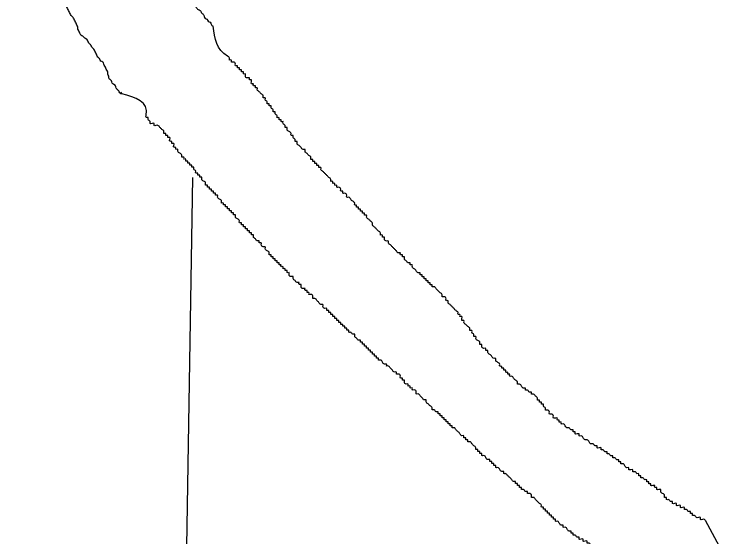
# Model space of a CAD drawing. Extents: x 813775 to 1157140, y 1757555 to 1979907.
# Drawn here: x 1010383 to 1012408, y 1859677 to 1861143 of the extents above; entities that cross this region are included whole.
import ezdxf

# ---------------------------------------------------------------- set-up
doc = ezdxf.new("R2010")
doc.units = 0
doc.layers.add('Level 35', color=7, linetype='Continuous')
doc.layers.add('Level 5', color=7, linetype='Continuous')

msp = doc.modelspace()

# ---------------------------------------------------------------- linework, layer by layer
at = {"layer": 'Level 35'}
msp.add_lwpolyline([(1012323.4, 1859723.5), (1012408.4, 1859565.4)], dxfattribs=at)
for points in [[(1010595.4, 1861544.8), (1010601, 1861539.2), (1010606.6, 1861533.7), (1010609.4, 1861528.1), (1010614.9, 1861525.3), (1010617.7, 1861519.7), (1010623.3, 1861514.1), (1010628.9, 1861508.5), (1010631.7, 1861503), (1010637.3, 1861497.4), (1010640, 1861491.8), (1010645.6, 1861489), (1010648.4, 1861483.4), (1010654, 1861480.6), (1010656.8, 1861475), (1010662.4, 1861469.5), (1010665.1, 1861463.9), (1010670.7, 1861461.1), (1010673.5, 1861455.5), (1010679.1, 1861452.7), (1010681.9, 1861447.1), (1010684.7, 1861441.6), (1010690.3, 1861438.8), (1010693, 1861433.2), (1010698.6, 1861427.6), (1010701.4, 1861422), (1010707, 1861419.2), (1010709.8, 1861413.6), (1010715.4, 1861408.1), (1010718.2, 1861402.5), (1010723.7, 1861399.7), (1010726.5, 1861394.1), (1010732.1, 1861388.5), (1010734.9, 1861382.9), (1010740.5, 1861377.4), (1010743.3, 1861371.8), (1010746.1, 1861366.2), (1010748.8, 1861360.6), (1010751.6, 1861355), (1010757.2, 1861349.4), (1010757.2, 1861343.9), (1010760, 1861338.3), (1010765.6, 1861332.7), (1010768.4, 1861327.1), (1010771.2, 1861321.5), (1010771.2, 1861316), (1010776.7, 1861310.4), (1010776.7, 1861304.8), (1010779.5, 1861299.2), (1010782.3, 1861293.6), (1010785.1, 1861288), (1010785.1, 1861282.5), (1010787.9, 1861276.9), (1010790.7, 1861271.3), (1010793.5, 1861265.7), (1010796.3, 1861260.1), (1010799.1, 1861254.6), (1010801.8, 1861249), (1010807.4, 1861243.4), (1010810.2, 1861237.8), (1010815.8, 1861232.2), (1010818.6, 1861226.6), (1010824.2, 1861223.9), (1010829.7, 1861221.1), (1010832.5, 1861215.5), (1010838.1, 1861212.7), (1010843.7, 1861209.9), (1010846.5, 1861204.3), (1010852.1, 1861201.5), (1010857.6, 1861198.7), (1010860.4, 1861193.1), (1010866, 1861190.4), (1010871.6, 1861184.8), (1010874.4, 1861179.2), (1010880, 1861176.4), (1010882.7, 1861170.8), (1010888.3, 1861168), (1010893.9, 1861162.4), (1010899.5, 1861156.9), (1010905.1, 1861154.1), (1010907.9, 1861148.5), (1010913.4, 1861142.9), (1010916.2, 1861137.3), (1010919, 1861131.7), (1010924.6, 1861129), (1010927.4, 1861123.4), (1010933, 1861120.6), (1010935.7, 1861115), (1010941.3, 1861109.4)], [(1010681.9, 1860925.2), (1010684.7, 1860919.6), (1010679.1, 1860922.4), (1010676.3, 1860928), (1010670.7, 1860933.6), (1010667.9, 1860939.2), (1010665.1, 1860944.7), (1010659.6, 1860947.5), (1010656.8, 1860953.1), (1010654, 1860958.7), (1010648.4, 1860964.3), (1010648.4, 1860969.9), (1010645.6, 1860975.4), (1010645.6, 1860981), (1010642.8, 1860986.6), (1010640, 1860992.2), (1010637.3, 1860997.8), (1010634.5, 1861003.4), (1010631.7, 1861008.9), (1010626.1, 1861011.7), (1010623.3, 1861017.3), (1010617.7, 1861022.9), (1010614.9, 1861028.5), (1010612.1, 1861034.1), (1010609.4, 1861039.6), (1010606.6, 1861045.2), (1010601, 1861050.8), (1010598.2, 1861056.4), (1010592.6, 1861062), (1010589.8, 1861067.5), (1010587, 1861073.1), (1010581.5, 1861075.9), (1010575.9, 1861081.5), (1010570.3, 1861084.3), (1010567.5, 1861089.9), (1010564.7, 1861095.5), (1010561.9, 1861101), (1010561.9, 1861106.6), (1010559.1, 1861112.2), (1010556.4, 1861117.8), (1010553.6, 1861123.4), (1010550.8, 1861129), (1010548, 1861134.5), (1010542.4, 1861140.1), (1010539.6, 1861145.7), (1010536.8, 1861151.3), (1010534, 1861156.9), (1010531.2, 1861162.4), (1010528.5, 1861168), (1010525.7, 1861173.6), (1010522.9, 1861179.2), (1010520.1, 1861184.8), (1010514.5, 1861190.4), (1010511.7, 1861195.9), (1010511.7, 1861201.5), (1010508.9, 1861207.1), (1010506.1, 1861212.7), (1010503.3, 1861218.3), (1010497.8, 1861221.1), (1010497.8, 1861226.6), (1010492.2, 1861229.4), (1010492.2, 1861235), (1010486.6, 1861240.6), (1010483.8, 1861246.2), (1010481, 1861251.8), (1010478.2, 1861257.3), (1010472.7, 1861262.9), (1010469.9, 1861268.5), (1010467.1, 1861274.1), (1010461.5, 1861279.7), (1010458.7, 1861285.3), (1010453.1, 1861290.8), (1010450.3, 1861296.4), (1010447.6, 1861302), (1010444.8, 1861307.6), (1010442, 1861313.2), (1010436.4, 1861318.7), (1010433.6, 1861324.3), (1010430.8, 1861329.9), (1010428, 1861335.5), (1010422.4, 1861341.1), (1010419.7, 1861346.7), (1010416.9, 1861352.2), (1010411.3, 1861357.8), (1010408.5, 1861363.4), (1010402.9, 1861369), (1010400.1, 1861374.6), (1010394.5, 1861380.2), (1010391.8, 1861385.7), (1010389, 1861391.3), (1010383.4, 1861394.1)], [(1011138, 1860841.8), (1011132.4, 1860841.8), (1011132.4, 1860847.3), (1011126.9, 1860847.3), (1011126.9, 1860852.9), (1011121.3, 1860852.9), (1011121.3, 1860858.5), (1011115.7, 1860864.1), (1011115.7, 1860869.7), (1011110.1, 1860869.7), (1011110.1, 1860875.2), (1011104.5, 1860880.8), (1011104.5, 1860886.4), (1011099, 1860886.4), (1011099, 1860892), (1011093.4, 1860892), (1011093.4, 1860897.6), (1011087.8, 1860903.2), (1011087.8, 1860908.7), (1011082.2, 1860908.7), (1011082.2, 1860914.3), (1011076.6, 1860919.9), (1011071.1, 1860925.5), (1011065.5, 1860931.1), (1011065.5, 1860936.7), (1011059.9, 1860936.7), (1011059.9, 1860942.2), (1011054.3, 1860942.2), (1011054.3, 1860947.8), (1011048.7, 1860947.8), (1011048.7, 1860953.4), (1011048.7, 1860959), (1011043.2, 1860959), (1011043.2, 1860964.6), (1011037.6, 1860964.6), (1011032, 1860970.1), (1011032, 1860975.7), (1011026.4, 1860975.7), (1011026.4, 1860981.3), (1011020.8, 1860981.3), (1011020.8, 1860986.9), (1011015.3, 1860986.9), (1011015.3, 1860992.5), (1011009.7, 1860992.5), (1011009.7, 1860998.1), (1011004.1, 1860998.1), (1011004.1, 1861003.6), (1010998.5, 1861009.2), (1010992.9, 1861009.2), (1010992.9, 1861014.8), (1010987.4, 1861014.8), (1010987.4, 1861020.4), (1010981.8, 1861026), (1010941.3, 1861109.4)], [(1010859, 1860736.3), (1010859, 1860741.8), (1010853.5, 1860741.8), (1010853.5, 1860747.4), (1010847.9, 1860753), (1010842.3, 1860758.6), (1010842.3, 1860764.2), (1010836.7, 1860764.2), (1010836.7, 1860769.7), (1010831.1, 1860769.7), (1010831.1, 1860775.3), (1010831.1, 1860780.9), (1010825.6, 1860780.9), (1010825.6, 1860786.5), (1010820, 1860786.5), (1010820, 1860792.1), (1010820, 1860797.7), (1010814.4, 1860797.7), (1010814.4, 1860803.2), (1010808.8, 1860803.2), (1010808.8, 1860808.8), (1010803.2, 1860808.8), (1010803.2, 1860814.4), (1010797.7, 1860820), (1010792.1, 1860825.6), (1010786.5, 1860831.1), (1010780.9, 1860831.1), (1010775.4, 1860831.1), (1010775.4, 1860836.7), (1010769.8, 1860836.7), (1010764.2, 1860836.7), (1010764.2, 1860842.3), (1010758.6, 1860847.9), (1010758.6, 1860853.5), (1010753, 1860853.5), (1010753, 1860859.1), (1010684.7, 1860919.6)], [(1011456, 1860478.9), (1011450.5, 1860484.5), (1011444.9, 1860490.1), (1011439.3, 1860495.7), (1011433.7, 1860501.2), (1011433.7, 1860506.8), (1011428.1, 1860506.8), (1011422.6, 1860512.4), (1011422.6, 1860518), (1011417, 1860518), (1011417, 1860523.6), (1011411.4, 1860523.6), (1011411.4, 1860529.2), (1011405.8, 1860534.7), (1011400.2, 1860540.3), (1011394.7, 1860545.9), (1011389.1, 1860551.5), (1011389.1, 1860557.1), (1011383.5, 1860562.6), (1011377.9, 1860568.2), (1011372.3, 1860573.8), (1011372.3, 1860579.4), (1011366.8, 1860579.4), (1011366.8, 1860585), (1011361.2, 1860585), (1011361.2, 1860590.6), (1011355.6, 1860590.6), (1011355.6, 1860596.1), (1011350, 1860596.1), (1011350, 1860601.7), (1011344.4, 1860601.7), (1011344.4, 1860607.3), (1011338.9, 1860607.3), (1011338.9, 1860612.9), (1011333.3, 1860618.5), (1011327.7, 1860624), (1011322.1, 1860629.6), (1011316.6, 1860629.6), (1011316.6, 1860635.2), (1011311, 1860640.8), (1011305.4, 1860640.8), (1011305.4, 1860646.4), (1011299.8, 1860646.4), (1011299.8, 1860652), (1011294.2, 1860657.5), (1011288.7, 1860657.5), (1011288.7, 1860663.1), (1011283.1, 1860663.1), (1011283.1, 1860668.7), (1011277.5, 1860668.7), (1011277.5, 1860674.3), (1011271.9, 1860674.3), (1011271.9, 1860679.9), (1011266.3, 1860685.5), (1011260.8, 1860691), (1011255.2, 1860696.6), (1011249.6, 1860702.2), (1011244, 1860707.8), (1011244, 1860713.4), (1011238.4, 1860713.4), (1011238.4, 1860718.9), (1011232.9, 1860718.9), (1011232.9, 1860724.5), (1011227.3, 1860724.5), (1011227.3, 1860730.1), (1011221.7, 1860730.1), (1011221.7, 1860735.7), (1011216.1, 1860735.7), (1011216.1, 1860741.3), (1011210.5, 1860746.9), (1011205, 1860752.4), (1011199.4, 1860758), (1011199.4, 1860763.6), (1011193.8, 1860763.6), (1011188.2, 1860769.2), (1011182.6, 1860774.8), (1011177.1, 1860780.4), (1011177.1, 1860785.9), (1011171.5, 1860785.9), (1011171.5, 1860791.5), (1011165.9, 1860797.1), (1011165.9, 1860802.7), (1011160.3, 1860802.7), (1011160.3, 1860808.3), (1011154.7, 1860813.8), (1011149.2, 1860819.4), (1011149.2, 1860825), (1011143.6, 1860825), (1011143.6, 1860830.6), (1011138, 1860836.2), (1011138, 1860841.8)], [(1011132.4, 1860440.4), (1011126.9, 1860440.4), (1011126.9, 1860446), (1011121.3, 1860446), (1011121.3, 1860451.6), (1011115.7, 1860451.6), (1011115.7, 1860457.1), (1011110.1, 1860457.1), (1011110.1, 1860462.7), (1011104.5, 1860462.7), (1011104.5, 1860468.3), (1011099, 1860468.3), (1011099, 1860473.9), (1011093.4, 1860479.5), (1011087.8, 1860485.1), (1011087.8, 1860490.6), (1011082.2, 1860490.6), (1011076.6, 1860496.2), (1011076.6, 1860501.8), (1011071.1, 1860501.8), (1011071.1, 1860507.4), (1011065.5, 1860507.4), (1011059.9, 1860513), (1011054.3, 1860518.5), (1011054.3, 1860524.1), (1011048.7, 1860524.1), (1011048.7, 1860529.7), (1011043.2, 1860529.7), (1011043.2, 1860535.3), (1011037.6, 1860535.3), (1011037.6, 1860540.9), (1011032, 1860540.9), (1011032, 1860546.5), (1011026.4, 1860546.5), (1011026.4, 1860552), (1011020.8, 1860552), (1011020.8, 1860557.6), (1011015.3, 1860557.6), (1011015.3, 1860563.2), (1011009.7, 1860568.8), (1011004.1, 1860574.4), (1011004.1, 1860580), (1010998.5, 1860580), (1010998.5, 1860585.5), (1010992.9, 1860585.5), (1010992.9, 1860591.1), (1010987.4, 1860591.1), (1010987.4, 1860596.7), (1010981.8, 1860596.7), (1010981.8, 1860602.3), (1010976.2, 1860602.3), (1010976.2, 1860607.9), (1010970.6, 1860607.9), (1010970.6, 1860613.4), (1010965, 1860613.4), (1010965, 1860619), (1010959.5, 1860624.6), (1010953.9, 1860630.2), (1010953.9, 1860635.8), (1010948.3, 1860635.8), (1010948.3, 1860641.4), (1010942.7, 1860641.4), (1010942.7, 1860646.9), (1010937.2, 1860646.9), (1010937.2, 1860652.5), (1010931.6, 1860652.5), (1010931.6, 1860658.1), (1010926, 1860658.1), (1010926, 1860663.7), (1010920.4, 1860663.7), (1010920.4, 1860669.3), (1010914.8, 1860674.8), (1010909.3, 1860680.4), (1010909.3, 1860686), (1010903.7, 1860686), (1010903.7, 1860691.6), (1010898.1, 1860691.6), (1010898.1, 1860697.2), (1010892.5, 1860697.2), (1010892.5, 1860702.8), (1010886.9, 1860708.3), (1010886.9, 1860713.9), (1010881.4, 1860713.9), (1010881.4, 1860719.5), (1010875.8, 1860719.5), (1010875.8, 1860725.1), (1010870.2, 1860725.1), (1010870.2, 1860730.7), (1010864.6, 1860730.7), (1010864.6, 1860736.3), (1010859, 1860736.3)], [(1011768.5, 1860132.8), (1011768.5, 1860138.4), (1011762.9, 1860138.4), (1011762.9, 1860144), (1011757.3, 1860144), (1011757.3, 1860149.6), (1011751.7, 1860149.6), (1011751.7, 1860155.1), (1011746.2, 1860155.1), (1011746.2, 1860160.7), (1011740.6, 1860166.3), (1011735, 1860171.9), (1011735, 1860177.5), (1011729.4, 1860177.5), (1011723.8, 1860183.1), (1011718.3, 1860188.6), (1011712.7, 1860194.2), (1011712.7, 1860199.8), (1011707.1, 1860199.8), (1011707.1, 1860205.4), (1011701.5, 1860205.4), (1011695.9, 1860211), (1011695.9, 1860216.6), (1011690.4, 1860216.6), (1011690.4, 1860222.1), (1011684.8, 1860227.7), (1011679.2, 1860233.3), (1011679.2, 1860238.9), (1011673.6, 1860238.9), (1011673.6, 1860244.5), (1011668.1, 1860250), (1011668.1, 1860255.6), (1011662.5, 1860255.6), (1011662.5, 1860261.2), (1011656.9, 1860266.8), (1011651.3, 1860272.4), (1011645.7, 1860278), (1011645.7, 1860283.5), (1011640.2, 1860283.5), (1011640.2, 1860289.1), (1011640.2, 1860294.7), (1011634.6, 1860294.7), (1011634.6, 1860300.3), (1011629, 1860300.3), (1011629, 1860305.9), (1011623.4, 1860311.4), (1011617.8, 1860317), (1011612.3, 1860322.6), (1011606.7, 1860328.2), (1011601.1, 1860333.8), (1011601.1, 1860339.4), (1011595.5, 1860339.4), (1011595.5, 1860344.9), (1011589.9, 1860350.5), (1011584.4, 1860350.5), (1011584.4, 1860356.1), (1011578.8, 1860361.7), (1011573.2, 1860367.3), (1011567.6, 1860372.9), (1011562, 1860378.4), (1011556.5, 1860378.4), (1011556.5, 1860384), (1011550.9, 1860384), (1011550.9, 1860389.6), (1011545.3, 1860389.6), (1011545.3, 1860395.2), (1011539.7, 1860395.2), (1011539.7, 1860400.8), (1011534.1, 1860400.8), (1011534.1, 1860406.3), (1011528.6, 1860406.3), (1011528.6, 1860411.9), (1011523, 1860411.9), (1011523, 1860417.5), (1011517.4, 1860417.5), (1011511.8, 1860423.1), (1011506.3, 1860428.7), (1011500.7, 1860434.3), (1011500.7, 1860439.8), (1011495.1, 1860439.8), (1011495.1, 1860445.4), (1011489.5, 1860445.4), (1011483.9, 1860451), (1011478.4, 1860456.6), (1011478.4, 1860462.2), (1011472.8, 1860462.2), (1011472.8, 1860467.7), (1011467.2, 1860467.7), (1011467.2, 1860473.3), (1011461.6, 1860473.3), (1011456, 1860478.9)], [(1011428.1, 1860155.7), (1011428.1, 1860161.3), (1011422.6, 1860161.3), (1011417, 1860166.9), (1011411.4, 1860172.5), (1011405.8, 1860172.5), (1011405.8, 1860178), (1011400.2, 1860178), (1011400.2, 1860183.6), (1011394.7, 1860183.6), (1011394.7, 1860189.2), (1011389.1, 1860189.2), (1011389.1, 1860194.8), (1011383.5, 1860194.8), (1011383.5, 1860200.4), (1011377.9, 1860200.4), (1011377.9, 1860205.9), (1011372.3, 1860205.9), (1011372.3, 1860211.5), (1011366.8, 1860211.5), (1011366.8, 1860217.1), (1011361.2, 1860217.1), (1011361.2, 1860222.7), (1011355.6, 1860222.7), (1011355.6, 1860228.3), (1011350, 1860228.3), (1011344.4, 1860233.9), (1011338.9, 1860239.4), (1011338.9, 1860245), (1011333.3, 1860245), (1011327.7, 1860250.6), (1011322.1, 1860250.6), (1011322.1, 1860256.2), (1011316.6, 1860256.2), (1011316.6, 1860261.8), (1011311, 1860261.8), (1011311, 1860267.4), (1011305.4, 1860267.4), (1011305.4, 1860272.9), (1011299.8, 1860272.9), (1011299.8, 1860278.5), (1011294.2, 1860278.5), (1011294.2, 1860284.1), (1011288.7, 1860284.1), (1011288.7, 1860289.7), (1011283.1, 1860289.7), (1011283.1, 1860295.3), (1011277.5, 1860295.3), (1011277.5, 1860300.8), (1011271.9, 1860300.8), (1011271.9, 1860306.4), (1011266.3, 1860306.4), (1011266.3, 1860312), (1011260.8, 1860312), (1011260.8, 1860317.6), (1011255.2, 1860317.6), (1011249.6, 1860323.2), (1011249.6, 1860328.8), (1011244, 1860328.8), (1011238.4, 1860334.3), (1011232.9, 1860339.9), (1011227.3, 1860345.5), (1011221.7, 1860345.5), (1011221.7, 1860351.1), (1011216.1, 1860356.7), (1011210.5, 1860356.7), (1011210.5, 1860362.2), (1011205, 1860362.2), (1011205, 1860367.8), (1011199.4, 1860367.8), (1011199.4, 1860373.4), (1011193.8, 1860373.4), (1011188.2, 1860379), (1011188.2, 1860384.6), (1011182.6, 1860384.6), (1011182.6, 1860390.2), (1011177.1, 1860390.2), (1011171.5, 1860395.7), (1011165.9, 1860401.3), (1011165.9, 1860406.9), (1011160.3, 1860406.9), (1011154.7, 1860412.5), (1011154.7, 1860418.1), (1011149.2, 1860418.1), (1011149.2, 1860423.7), (1011143.6, 1860423.7), (1011143.6, 1860429.2), (1011138, 1860429.2), (1011138, 1860434.8), (1011132.4, 1860434.8), (1011132.4, 1860440.4)], [(1011762.9, 1859854.3), (1011757.3, 1859854.3), (1011757.3, 1859859.9), (1011751.7, 1859859.9), (1011746.2, 1859865.4), (1011740.6, 1859871), (1011735, 1859871), (1011735, 1859876.6), (1011729.4, 1859876.6), (1011729.4, 1859882.2), (1011723.8, 1859882.2), (1011723.8, 1859887.8), (1011718.3, 1859887.8), (1011718.3, 1859893.3), (1011712.7, 1859893.3), (1011707.1, 1859898.9), (1011701.5, 1859904.5), (1011695.9, 1859904.5), (1011695.9, 1859910.1), (1011690.4, 1859910.1), (1011690.4, 1859915.7), (1011684.8, 1859915.7), (1011684.8, 1859921.3), (1011679.2, 1859921.3), (1011679.2, 1859926.8), (1011673.6, 1859932.4), (1011668.1, 1859938), (1011662.5, 1859943.6), (1011656.9, 1859943.6), (1011656.9, 1859949.2), (1011651.3, 1859949.2), (1011651.3, 1859954.7), (1011645.7, 1859954.7), (1011645.7, 1859960.3), (1011640.2, 1859960.3), (1011634.6, 1859965.9), (1011629, 1859971.5), (1011623.4, 1859977.1), (1011617.8, 1859982.7), (1011612.3, 1859982.7), (1011612.3, 1859988.2), (1011606.7, 1859988.2), (1011606.7, 1859993.8), (1011601.1, 1859993.8), (1011601.1, 1859999.4), (1011595.5, 1859999.4), (1011595.5, 1860005), (1011589.9, 1860005), (1011589.9, 1860010.6), (1011584.4, 1860010.6), (1011584.4, 1860016.2), (1011578.8, 1860016.2), (1011578.8, 1860021.7), (1011573.2, 1860021.7), (1011573.2, 1860027.3), (1011567.6, 1860027.3), (1011562, 1860032.9), (1011556.5, 1860032.9), (1011556.5, 1860038.5), (1011550.9, 1860044.1), (1011545.3, 1860049.6), (1011539.7, 1860055.2), (1011539.7, 1860060.8), (1011534.1, 1860060.8), (1011528.6, 1860066.4), (1011523, 1860072), (1011517.4, 1860077.6), (1011511.8, 1860077.6), (1011511.8, 1860083.1), (1011506.3, 1860088.7), (1011500.7, 1860088.7), (1011500.7, 1860094.3), (1011495.1, 1860094.3), (1011495.1, 1860099.9), (1011489.5, 1860099.9), (1011489.5, 1860105.5), (1011483.9, 1860105.5), (1011478.4, 1860111), (1011478.4, 1860116.6), (1011472.8, 1860116.6), (1011472.8, 1860122.2), (1011467.2, 1860122.2), (1011467.2, 1860127.8), (1011461.6, 1860133.4), (1011456, 1860133.4), (1011456, 1860139), (1011450.5, 1860139), (1011444.9, 1860144.5), (1011439.3, 1860150.1), (1011433.7, 1860155.7), (1011428.1, 1860155.7)], [(1012131.1, 1859853.7), (1012125.6, 1859859.3), (1012120, 1859859.3), (1012120, 1859864.9), (1012114.4, 1859864.9), (1012108.8, 1859864.9), (1012108.8, 1859870.5), (1012103.2, 1859870.5), (1012097.7, 1859876), (1012092.1, 1859881.6), (1012086.5, 1859881.6), (1012086.5, 1859887.2), (1012080.9, 1859887.2), (1012080.9, 1859892.8), (1012075.3, 1859892.8), (1012069.8, 1859898.4), (1012064.2, 1859898.4), (1012064.2, 1859904), (1012058.6, 1859904), (1012053, 1859909.5), (1012047.5, 1859909.5), (1012047.5, 1859915.1), (1012041.9, 1859915.1), (1012036.3, 1859920.7), (1012030.7, 1859920.7), (1012030.7, 1859926.3), (1012025.1, 1859926.3), (1012019.6, 1859926.3), (1012019.6, 1859931.9), (1012014, 1859931.9), (1012008.4, 1859937.4), (1012002.8, 1859937.4), (1011997.2, 1859943), (1011991.7, 1859948.6), (1011986.1, 1859948.6), (1011980.5, 1859954.2), (1011974.9, 1859959.8), (1011969.3, 1859959.8), (1011969.3, 1859965.4), (1011963.8, 1859965.4), (1011958.2, 1859965.4), (1011958.2, 1859970.9), (1011952.6, 1859970.9), (1011952.6, 1859976.5), (1011947, 1859976.5), (1011941.4, 1859982.1), (1011935.9, 1859982.1), (1011930.3, 1859987.7), (1011924.7, 1859993.3), (1011919.1, 1859993.3), (1011919.1, 1859998.8), (1011913.5, 1859998.8), (1011913.5, 1860004.4), (1011908, 1860004.4), (1011908, 1860010), (1011902.4, 1860010), (1011896.8, 1860010), (1011896.8, 1860015.6), (1011891.2, 1860021.2), (1011885.6, 1860021.2), (1011885.6, 1860026.8), (1011880.1, 1860032.3), (1011874.5, 1860032.3), (1011874.5, 1860037.9), (1011868.9, 1860043.5), (1011868.9, 1860049.1), (1011863.3, 1860049.1), (1011863.3, 1860054.7), (1011857.8, 1860054.7), (1011857.8, 1860060.3), (1011852.2, 1860060.3), (1011852.2, 1860065.8), (1011846.6, 1860071.4), (1011841, 1860077), (1011835.4, 1860077), (1011835.4, 1860082.6), (1011829.9, 1860082.6), (1011824.3, 1860088.2), (1011818.7, 1860088.2), (1011818.7, 1860093.7), (1011813.1, 1860093.7), (1011807.5, 1860099.3), (1011802, 1860104.9), (1011796.4, 1860104.9), (1011796.4, 1860110.5), (1011790.8, 1860116.1), (1011785.2, 1860121.7), (1011779.6, 1860127.2), (1011774.1, 1860127.2), (1011774.1, 1860132.8), (1011768.5, 1860132.8)], [(1012120, 1859586.3), (1012114.4, 1859586.3), (1012114.4, 1859591.9), (1012108.8, 1859591.9), (1012103.2, 1859597.5), (1012097.7, 1859597.5), (1012092.1, 1859603.1), (1012086.5, 1859603.1), (1012086.5, 1859608.7), (1012080.9, 1859608.7), (1012075.3, 1859608.7), (1012069.8, 1859614.2), (1012064.2, 1859614.2), (1012064.2, 1859619.8), (1012058.6, 1859619.8), (1012053, 1859619.8), (1012053, 1859625.4), (1012047.5, 1859625.4), (1012041.9, 1859625.4), (1012041.9, 1859631), (1012036.3, 1859631), (1012030.7, 1859636.6), (1012025.1, 1859636.6), (1012025.1, 1859642.1), (1012019.6, 1859642.1), (1012014, 1859647.7), (1012008.4, 1859653.3), (1012002.8, 1859653.3), (1011997.2, 1859658.9), (1011991.7, 1859658.9), (1011991.7, 1859664.5), (1011986.1, 1859664.5), (1011980.5, 1859664.5), (1011980.5, 1859670.1), (1011974.9, 1859670.1), (1011969.3, 1859670.1), (1011969.3, 1859675.6), (1011963.8, 1859675.6), (1011958.2, 1859681.2), (1011952.6, 1859681.2), (1011952.6, 1859686.8), (1011947, 1859686.8), (1011947, 1859692.4), (1011941.4, 1859692.4), (1011935.9, 1859698), (1011930.3, 1859703.6), (1011924.7, 1859703.6), (1011924.7, 1859709.1), (1011919.1, 1859709.1), (1011913.5, 1859714.7), (1011908, 1859720.3), (1011902.4, 1859720.3), (1011902.4, 1859725.9), (1011896.8, 1859725.9), (1011896.8, 1859731.5), (1011891.2, 1859731.5), (1011891.2, 1859737), (1011885.6, 1859737), (1011885.6, 1859742.6), (1011880.1, 1859742.6), (1011880.1, 1859748.2), (1011874.5, 1859748.2), (1011874.5, 1859753.8), (1011868.9, 1859753.8), (1011868.9, 1859759.4), (1011863.3, 1859759.4), (1011863.3, 1859765), (1011857.8, 1859770.5), (1011852.2, 1859776.1), (1011846.6, 1859781.7), (1011841, 1859787.3), (1011835.4, 1859787.3), (1011835.4, 1859792.9), (1011829.9, 1859798.4), (1011824.3, 1859798.4), (1011824.3, 1859804), (1011818.7, 1859804), (1011813.1, 1859809.6), (1011807.5, 1859809.6), (1011807.5, 1859815.2), (1011802, 1859815.2), (1011802, 1859820.8), (1011796.4, 1859820.8), (1011796.4, 1859826.4), (1011790.8, 1859826.4), (1011790.8, 1859831.9), (1011785.2, 1859831.9), (1011779.6, 1859837.5), (1011774.1, 1859843.1), (1011768.5, 1859848.7), (1011762.9, 1859854.3)], [(1012323.4, 1859723.5), (1012320.8, 1859725.3), (1012315.3, 1859725.3), (1012309.7, 1859725.3), (1012309.7, 1859730.9), (1012304.1, 1859730.9), (1012298.5, 1859730.9), (1012292.9, 1859736.5), (1012287.4, 1859736.5), (1012287.4, 1859742.1), (1012281.8, 1859742.1), (1012281.8, 1859747.6), (1012276.2, 1859747.6), (1012270.6, 1859753.2), (1012265, 1859753.2), (1012265, 1859758.8), (1012259.5, 1859758.8), (1012253.9, 1859758.8), (1012253.9, 1859764.4), (1012248.3, 1859764.4), (1012242.7, 1859764.4), (1012242.7, 1859770), (1012237.2, 1859770), (1012231.6, 1859770), (1012231.6, 1859775.6), (1012226, 1859775.6), (1012220.4, 1859781.1), (1012214.8, 1859781.1), (1012214.8, 1859786.7), (1012209.3, 1859786.7), (1012209.3, 1859792.3), (1012203.7, 1859797.9), (1012198.1, 1859803.5), (1012198.1, 1859809.1), (1012192.5, 1859809.1), (1012186.9, 1859809.1), (1012186.9, 1859814.6), (1012181.4, 1859814.6), (1012181.4, 1859820.2), (1012175.8, 1859820.2), (1012170.2, 1859820.2), (1012170.2, 1859825.8), (1012164.6, 1859825.8), (1012164.6, 1859831.4), (1012159, 1859831.4), (1012159, 1859837), (1012153.5, 1859837), (1012147.9, 1859842.5), (1012142.3, 1859842.5), (1012142.3, 1859848.1), (1012136.7, 1859848.1), (1012136.7, 1859853.7), (1012131.1, 1859853.7)]]:
    msp.add_spline(points, degree=3, dxfattribs=at)
at = {"layer": 'Level 5'}
msp.add_lwpolyline([(1010883.8, 1860685.4), (1010865.4, 1859591.1)], dxfattribs=at)

doc.saveas('drawing.dxf')
